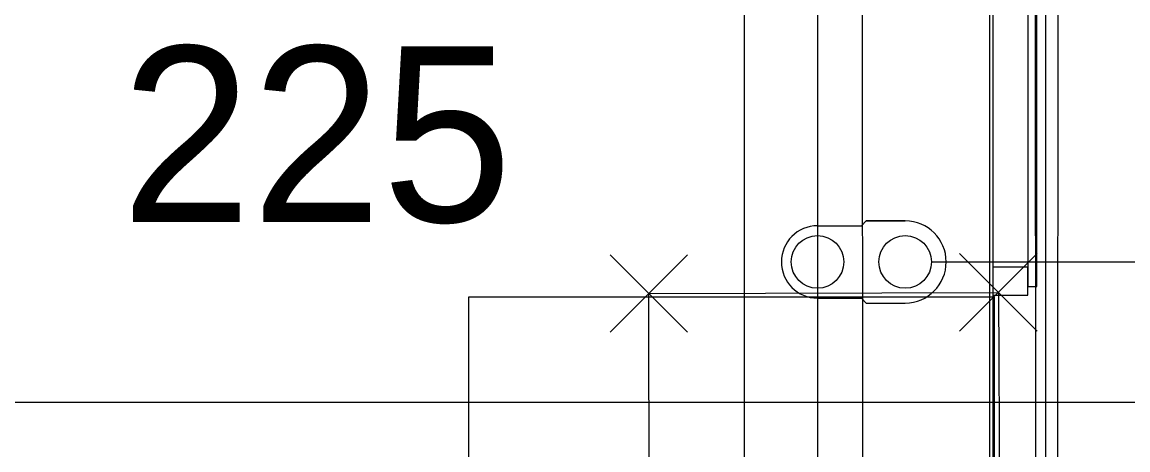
# Model space of a CAD drawing. Extents: x -264205 to -263659, y -1242401 to -1242060.
# Drawn here: x -263797.811 to -263794.658, y -1242119.018 to -1242117.799 of the extents above; entities that cross this region are included whole.
import ezdxf

# ---------------------------------------------------------------- set-up
doc = ezdxf.new("R2010")
doc.units = 0
for name, color, linetype in [('BOD_CISLO', 7, 'Continuous'), ('BOD_SYMBOL', 7, 'Continuous'), ('KFA_SO_10-1_BETONOVE_STLPY', 7, 'Continuous'), ('KFA_SO_10-1_PLACHTY', 7, 'Continuous'), ('KFA_SO_10-1_STRECHY', 7, 'Continuous'), ('KFA_SO_10-1_TRIBUNA_C_OBVOD', 7, 'Continuous'), ('OBRUBNIKY_KOMUNIKACIE_PROJEKT', 7, 'Continuous'), ('OSI_STAVBY_KFA', 7, 'Continuous'), ('SITUACIA_DSP_2D', 7, 'Continuous')]:
    doc.layers.add(name, color=color, linetype=linetype)

msp = doc.modelspace()

# ---------------------------------------------------------------- linework, layer by layer
at = {"layer": 'BOD_SYMBOL'}
for p, q in [((-263795.1375, -1242118.6795), (-263794.9165, -1242118.4585)), ((-263794.9165, -1242118.6795), (-263795.1375, -1242118.4585)), ((-263796.1345, -1242118.6825), (-263795.9135, -1242118.4615)), ((-263795.9135, -1242118.6825), (-263796.1345, -1242118.4615))]:
    msp.add_line(p, q, dxfattribs=at)
at = {"layer": 'KFA_SO_10-1_BETONOVE_STLPY'}
msp.add_lwpolyline([(-263795.027, -1242118.569), (-263795.024, -1242119.16), (-263796.023, -1242119.179), (-263796.024, -1242118.572)], close=True, dxfattribs=at)
at = {"layer": 'KFA_SO_10-1_PLACHTY'}
for p, q in [((-263794.861, -1242132.596), (-263794.852, -1242101.601)), ((-263794.907, -1242129.078), (-263794.942, -1242101.794))]:
    msp.add_line(p, q, dxfattribs=at)
msp.add_lwpolyline([(-263795.396, -1242226.823), (-263795.427, -1242195.892), (-263795.456, -1242167.905), (-263795.427, -1242160.909), (-263795.402, -1242132.887), (-263795.428, -1242101.98)], dxfattribs=at)
at = {"layer": 'KFA_SO_10-1_STRECHY'}
msp.add_line((-263795.734, -1242227.196), (-263795.754, -1242101.588), dxfattribs=at)
at = {"layer": 'KFA_SO_10-1_TRIBUNA_C_OBVOD'}
msp.add_lwpolyline([(-263795.284, -1242101.267), (-263795.051, -1242101.819), (-263795.059, -1242226.991), (-263795.286, -1242227.548)], dxfattribs=at)
at = {"layer": 'OBRUBNIKY_KOMUNIKACIE_PROJEKT'}
msp.add_line((-263794.8928, -1242101.3822), (-263794.8928, -1242227.3822), dxfattribs=at)
at = {"layer": 'OSI_STAVBY_KFA'}
for p, q in [((-263795.5428, -1242083.2372), (-263795.5428, -1242246.7072)), ((-263792.6528, -1242118.8822), (-263917.4528, -1242118.8822))]:
    msp.add_line(p, q, dxfattribs=at)
at = {"layer": 'SITUACIA_DSP_2D'}
for p, q in [((-263794.8928, -1242101.3822), (-263794.8928, -1242227.3822)), ((-263795.0428, -1242101.7691), (-263795.0428, -1242226.9954)), ((-263794.9427, -1242116.4523), (-263794.9427, -1242118.5523)), ((-263794.9177, -1242118.5523), (-263794.9177, -1242116.4523)), ((-263795.5428, -1242118.3792), (-263795.4178, -1242118.3792)), ((-263795.4178, -1242118.3792), (-263795.4038, -1242118.3652)), ((-263795.2928, -1242118.3652), (-263795.4038, -1242118.3652)), ((-263795.4038, -1242118.3652), (-263795.2928, -1242118.3652)), ((-263795.2178, -1242118.4822), (-263789.9749, -1242118.4822)), ((-263794.9427, -1242118.4973), (-263795.0427, -1242118.4973)), ((-263795.0427, -1242118.4973), (-263795.0427, -1242118.5773)), ((-263794.9427, -1242118.5373), (-263794.9427, -1242118.4973)), ((-263794.9427, -1242118.5773), (-263794.9427, -1242118.5373)), ((-263794.9427, -1242118.5523), (-263794.9177, -1242118.5523)), ((-263795.0378, -1242118.5823), (-263796.5378, -1242118.5823)), ((-263796.5378, -1242118.5823), (-263796.5378, -1242119.1823)), ((-263795.5428, -1242118.5852), (-263795.4178, -1242118.5852)), ((-263795.4178, -1242118.5852), (-263795.4038, -1242118.5992)), ((-263795.0427, -1242118.5773), (-263794.9427, -1242118.5773)), ((-263795.0378, -1242119.1823), (-263795.0378, -1242118.5823)), ((-263795.4038, -1242118.5992), (-263795.2928, -1242118.5992))]:
    msp.add_line(p, q, dxfattribs=at)
for centre in [(-263795.5428, -1242118.4822), (-263795.2928, -1242118.4822)]:
    msp.add_circle(centre, 0.075, dxfattribs=at)
for centre, radius, start, end in [((-263795.5428, -1242118.4822), 0.103, 90, 270), ((-263795.2928, -1242118.4822), 0.117, 270, 90)]:
    msp.add_arc(centre, radius, start, end, dxfattribs=at)

# ---------------------------------------------------------------- texts
at = {"layer": 'BOD_CISLO'}
msp.add_text('225', height=0.5, dxfattribs=at).set_placement((-263797.5287, -1242118.368))

doc.saveas('drawing.dxf')
